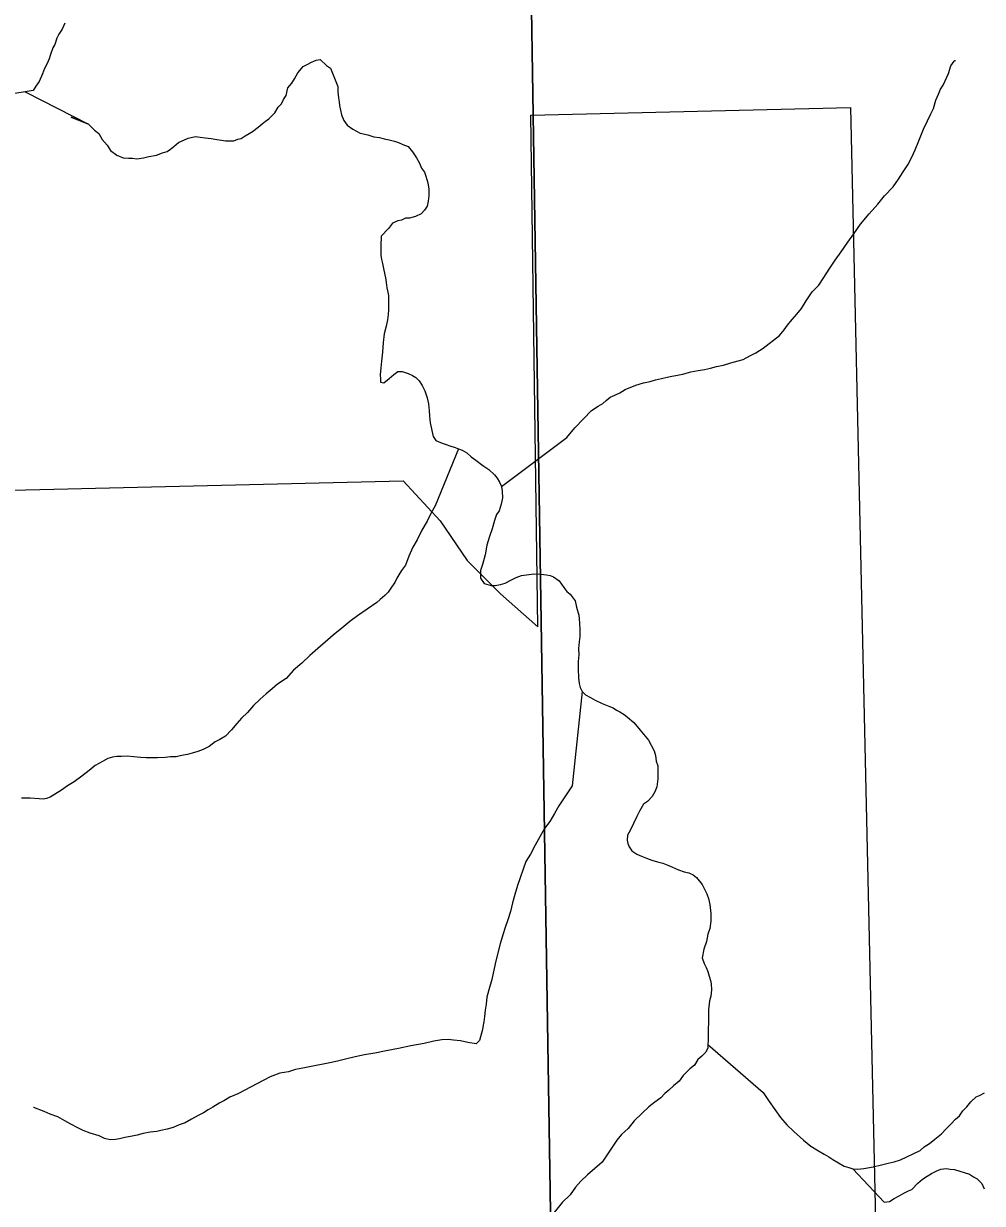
# Model space of a CAD drawing. Extents: x 103424 to 290657, y 38711 to 110967.
# Drawn here: x 214250.4434 to 214250.7107, y 40214.5177 to 40214.8467 of the extents above; entities that cross this region are included whole.
import ezdxf

# ---------------------------------------------------------------- set-up
doc = ezdxf.new("R2010")
doc.units = 0
doc.layers.add('GM_X_Corporation', color=7, linetype='Continuous')
doc.layers.add('GM_X_Minor_River', color=7, linetype='Continuous')

msp = doc.modelspace()

# ---------------------------------------------------------------- linework, layer by layer
at = {"layer": 'GM_X_Corporation'}
for points in [[(214249.54399, 40213.78425), (214249.59497, 40213.78534), (214249.64558, 40213.78648), (214249.67196, 40213.78719), (214249.69835, 40213.78791), (214249.74105, 40213.78906), (214249.76925, 40213.78989), (214250.15944, 40213.79934), (214250.28071, 40213.80417), (214250.59348, 40213.81421), (214250.60357, 40213.81454), (214250.59563, 40214.17445), (214250.59525, 40214.19876), (214250.59475, 40214.23045), (214250.59416, 40214.26814), (214250.58213, 40215.03302), (214250.58214, 40215.03695), (214250.58101, 40215.10125), (214247.88425, 40215.10125)], [(214250.36597, 40214.71483), (214250.54917, 40214.71919), (214250.55952, 40214.70799), (214250.56705, 40214.69694), (214250.57635, 40214.68765), (214250.58677, 40214.67847), (214250.58476, 40214.82113), (214250.67389, 40214.82329), (214250.68345, 40214.39707), (214250.59272, 40214.39529), (214250.59512, 40214.26842)]]:
    msp.add_lwpolyline(points, dxfattribs=at)
msp.add_lwpolyline([(214252.9169, 40215.10125), (214250.58101, 40215.10125), (214250.58214, 40215.03695), (214250.58213, 40215.03302), (214250.59416, 40214.26814), (214250.59475, 40214.23045), (214250.59525, 40214.19876), (214250.59563, 40214.17445), (214250.60357, 40213.81454), (214251.4935, 40213.84402), (214251.49479, 40213.84407), (214251.89403, 40213.85729), (214251.9103, 40213.85774), (214252.15851, 40213.8645), (214252.94541, 40213.88639), (214252.94345, 40213.98349), (214252.94211, 40214.05193), (214252.9379, 40214.25624), (214252.93476, 40214.40518), (214252.93118, 40214.55366), (214252.92091, 40214.97111)], close=True, dxfattribs=at)
at = {"layer": 'GM_X_Minor_River'}
for points in [[(214250.45486, 40214.84681), (214250.45413, 40214.84509), (214250.45321, 40214.84374), (214250.45266, 40214.84259), (214250.45212, 40214.84087), (214250.45157, 40214.83991), (214250.45084, 40214.838), (214250.45048, 40214.83685), (214250.44994, 40214.83551), (214250.4492, 40214.83416), (214250.44866, 40214.83263), (214250.44775, 40214.83053), (214250.44682, 40214.82918), (214250.44608, 40214.82802), (214250.44381, 40214.8276), (214250.44097, 40214.82717)], [(214250.44381, 40214.8276), (214250.46144, 40214.8186), (214250.45666, 40214.82061), (214250.46144, 40214.8186), (214250.46318, 40214.81692), (214250.46434, 40214.81599), (214250.46532, 40214.8143), (214250.46668, 40214.8128), (214250.46765, 40214.8113), (214250.46938, 40214.81), (214250.47111, 40214.80927), (214250.47263, 40214.80911), (214250.47377, 40214.80913), (214250.47491, 40214.80896), (214250.4768, 40214.80918), (214250.47832, 40214.80959), (214250.4804, 40214.81001), (214250.4821, 40214.81061), (214250.48342, 40214.81101), (214250.48436, 40214.8116), (214250.48529, 40214.81237), (214250.4866, 40214.81354), (214250.48924, 40214.81473), (214250.49132, 40214.81514), (214250.49265, 40214.81498), (214250.49398, 40214.81481), (214250.4957, 40214.81465), (214250.49722, 40214.8143), (214250.49855, 40214.81413), (214250.4997, 40214.81396), (214250.50083, 40214.81398), (214250.50197, 40214.814), (214250.50311, 40214.8144), (214250.50405, 40214.81461), (214250.50518, 40214.81539), (214250.50631, 40214.81598), (214250.50724, 40214.81657), (214250.50874, 40214.81774), (214250.50986, 40214.81871), (214250.5108, 40214.81948), (214250.51174, 40214.82007), (214250.51342, 40214.82181), (214250.51434, 40214.82335), (214250.51527, 40214.82432), (214250.51582, 40214.82547), (214250.51656, 40214.82662), (214250.51709, 40214.82872), (214250.51821, 40214.83007), (214250.51895, 40214.83123), (214250.51986, 40214.83295), (214250.52135, 40214.83469), (214250.52248, 40214.83528), (214250.52361, 40214.83587), (214250.52493, 40214.83647), (214250.52606, 40214.83668), (214250.5278, 40214.835), (214250.52895, 40214.83426), (214250.53095, 40214.82916), (214250.53097, 40214.82764), (214250.53119, 40214.82593), (214250.5314, 40214.8248), (214250.53142, 40214.82384), (214250.53204, 40214.82119), (214250.53263, 40214.81968), (214250.53361, 40214.81837), (214250.53515, 40214.81726), (214250.53726, 40214.81615), (214250.53935, 40214.81562), (214250.54107, 40214.81508), (214250.54259, 40214.81492), (214250.54393, 40214.81456), (214250.54527, 40214.81421), (214250.54679, 40214.81385), (214250.54794, 40214.81349), (214250.54909, 40214.81294), (214250.55061, 40214.8124), (214250.55178, 40214.8109), (214250.55295, 40214.80921), (214250.55374, 40214.8077), (214250.55433, 40214.80638), (214250.55511, 40214.80526), (214250.55551, 40214.80412), (214250.55611, 40214.80223), (214250.55633, 40214.80053), (214250.55637, 40214.79862), (214250.55621, 40214.7971), (214250.55585, 40214.79576), (214250.55511, 40214.79461), (214250.55418, 40214.79364), (214250.55267, 40214.79286), (214250.55097, 40214.79244), (214250.54983, 40214.79242), (214250.5487, 40214.79183), (214250.54776, 40214.79163), (214250.54625, 40214.79103), (214250.54514, 40214.78949), (214250.54309, 40214.78736), (214250.54295, 40214.7847), (214250.54297, 40214.78318), (214250.54299, 40214.78204), (214250.5432, 40214.7809)], [(214250.57662, 40214.71762), (214250.59479, 40214.73125), (214250.59702, 40214.73395), (214250.59945, 40214.73647), (214250.60169, 40214.73879), (214250.60356, 40214.73996), (214250.60488, 40214.74075), (214250.60581, 40214.74152), (214250.60694, 40214.74249), (214250.60826, 40214.74309), (214250.60957, 40214.74368), (214250.61107, 40214.74466), (214250.61409, 40214.74585), (214250.61617, 40214.74646), (214250.61806, 40214.74687), (214250.61957, 40214.74728), (214250.62127, 40214.74769), (214250.62279, 40214.7481), (214250.62411, 40214.74831), (214250.62525, 40214.74852), (214250.62619, 40214.74873), (214250.62714, 40214.74894), (214250.62808, 40214.74914), (214250.62941, 40214.74955), (214250.63149, 40214.74996), (214250.63319, 40214.75019), (214250.63489, 40214.7506), (214250.6366, 40214.75101), (214250.63849, 40214.75142), (214250.64056, 40214.75203), (214250.64264, 40214.75264), (214250.64397, 40214.75304), (214250.64585, 40214.75402), (214250.64754, 40214.75481), (214250.64961, 40214.75618), (214250.6541, 40214.75968), (214250.6554, 40214.76123), (214250.65633, 40214.76258), (214250.65763, 40214.76412), (214250.65893, 40214.76566), (214250.66023, 40214.76721), (214250.66152, 40214.76932), (214250.66319, 40214.77182), (214250.66505, 40214.77376), (214250.66653, 40214.77587), (214250.66801, 40214.77818), (214250.66967, 40214.78068), (214250.67134, 40214.78299), (214250.67319, 40214.78569), (214250.67486, 40214.788), (214250.67671, 40214.79069), (214250.67913, 40214.79359), (214250.68155, 40214.79629), (214250.6834, 40214.79861), (214250.68583, 40214.80112), (214250.68731, 40214.80324), (214250.6886, 40214.80535), (214250.6899, 40214.80728), (214250.691, 40214.80939), (214250.69191, 40214.8115), (214250.693, 40214.81399), (214250.69427, 40214.81724), (214250.69537, 40214.81954), (214250.69629, 40214.82146), (214250.69702, 40214.82299), (214250.69774, 40214.82529), (214250.69847, 40214.82701), (214250.69901, 40214.82835), (214250.69975, 40214.82951), (214250.7003, 40214.83066), (214250.70121, 40214.83276), (214250.70193, 40214.83487), (214250.70286, 40214.83622), (214250.70304, 40214.83641), (214250.70323, 40214.83641)], [(214250.5432, 40214.7809), (214250.54341, 40214.77976), (214250.54383, 40214.77787), (214250.54424, 40214.77578), (214250.54446, 40214.77446), (214250.54468, 40214.77294), (214250.54489, 40214.7718), (214250.54509, 40214.77086), (214250.54512, 40214.76953), (214250.54514, 40214.7682), (214250.54516, 40214.76687), (214250.545, 40214.76553), (214250.54484, 40214.76401), (214250.54449, 40214.76229), (214250.54395, 40214.76019), (214250.54362, 40214.75771), (214250.54348, 40214.75505), (214250.54314, 40214.75257), (214250.54299, 40214.75067), (214250.54283, 40214.74876), (214250.54285, 40214.74762), (214250.54287, 40214.74667), (214250.54382, 40214.7465), (214250.54532, 40214.74767), (214250.54663, 40214.74883), (214250.54775, 40214.74961), (214250.54889, 40214.74963), (214250.55061, 40214.74909), (214250.55176, 40214.74854), (214250.55272, 40214.74799), (214250.55369, 40214.74706), (214250.55447, 40214.74574), (214250.55525, 40214.74423), (214250.55586, 40214.74234), (214250.55627, 40214.74064), (214250.55649, 40214.73874), (214250.55652, 40214.73722), (214250.55674, 40214.73532), (214250.55757, 40214.73154), (214250.55835, 40214.73041), (214250.56007, 40214.72968), (214250.56122, 40214.72932), (214250.56217, 40214.72896), (214250.5637, 40214.72841), (214250.56466, 40214.72805), (214250.56561, 40214.72769), (214250.56696, 40214.72695), (214250.56812, 40214.72583), (214250.56946, 40214.72491), (214250.57139, 40214.72342), (214250.57312, 40214.72231), (214250.57466, 40214.72082), (214250.57544, 40214.71988), (214250.57603, 40214.71875), (214250.57662, 40214.71762), (214250.57683, 40214.71629), (214250.57687, 40214.71439), (214250.57652, 40214.71267), (214250.57598, 40214.71076), (214250.57524, 40214.7098), (214250.5747, 40214.70808), (214250.57398, 40214.70578), (214250.57326, 40214.70368), (214250.57255, 40214.7012), (214250.57202, 40214.69853), (214250.57131, 40214.69585), (214250.57077, 40214.69413), (214250.57079, 40214.69299), (214250.57081, 40214.69204), (214250.57179, 40214.69054), (214250.5737, 40214.69), (214250.57484, 40214.69002), (214250.57635, 40214.69024), (214250.57767, 40214.69064), (214250.57918, 40214.69143), (214250.58068, 40214.69222), (214250.58219, 40214.69281), (214250.5856, 40214.69325), (214250.58769, 40214.6931), (214250.58921, 40214.69294), (214250.59017, 40214.69277), (214250.59112, 40214.6924), (214250.59266, 40214.69129), (214250.59403, 40214.68941), (214250.5948, 40214.68829), (214250.59577, 40214.68754), (214250.59713, 40214.68567), (214250.59754, 40214.68396), (214250.59815, 40214.68169), (214250.59838, 40214.6796), (214250.59842, 40214.67751), (214250.59845, 40214.6758), (214250.59828, 40214.67428), (214250.59813, 40214.67238), (214250.59816, 40214.67067), (214250.598, 40214.66876), (214250.59804, 40214.66667), (214250.59808, 40214.6642), (214250.5983, 40214.66268), (214250.59851, 40214.66155), (214250.5991, 40214.66042)], [(214250.56466, 40214.72805), (214250.55811, 40214.71216), (214250.557, 40214.71023), (214250.55591, 40214.70793), (214250.55443, 40214.70544), (214250.55315, 40214.70275), (214250.55186, 40214.70064), (214250.55076, 40214.69815), (214250.54986, 40214.69566), (214250.54875, 40214.69412), (214250.54801, 40214.69296), (214250.54746, 40214.692), (214250.54691, 40214.69085), (214250.54598, 40214.68951), (214250.54506, 40214.68816), (214250.54412, 40214.68719), (214250.54281, 40214.68603), (214250.54188, 40214.68525), (214250.53644, 40214.68154), (214250.53438, 40214.67998), (214250.53213, 40214.67804), (214250.5297, 40214.6761), (214250.52746, 40214.67416), (214250.5254, 40214.67241), (214250.52316, 40214.67047), (214250.52092, 40214.66834), (214250.51867, 40214.6664), (214250.51662, 40214.66408), (214250.51418, 40214.66251), (214250.51269, 40214.66116), (214250.511, 40214.65979), (214250.50932, 40214.65824), (214250.50745, 40214.6565), (214250.50578, 40214.65457), (214250.5041, 40214.65302), (214250.5028, 40214.65147), (214250.50131, 40214.64974), (214250.49963, 40214.648), (214250.49813, 40214.64702), (214250.49681, 40214.64642), (214250.49513, 40214.64506), (214250.49343, 40214.64427), (214250.49192, 40214.64367), (214250.49041, 40214.64327), (214250.48909, 40214.64286), (214250.48795, 40214.64265), (214250.48701, 40214.64245), (214250.48587, 40214.64224), (214250.48435, 40214.64221), (214250.48284, 40214.64199), (214250.48075, 40214.64196), (214250.47904, 40214.64192), (214250.47752, 40214.6419), (214250.476, 40214.64206), (214250.4741, 40214.64222), (214250.47239, 40214.64238), (214250.47068, 40214.64234), (214250.46935, 40214.64232), (214250.46821, 40214.64211), (214250.46689, 40214.64171), (214250.46539, 40214.64092), (214250.46332, 40214.63974), (214250.46164, 40214.63838), (214250.45958, 40214.63682), (214250.45751, 40214.63527), (214250.45564, 40214.63409), (214250.45395, 40214.63292), (214250.45076, 40214.63096), (214250.44981, 40214.63057), (214250.44887, 40214.63036), (214250.44772, 40214.63053), (214250.44525, 40214.63067), (214250.44279, 40214.63063)], [(214250.5991, 40214.66042), (214250.59635, 40214.63413), (214250.59431, 40214.63105), (214250.59265, 40214.62855), (214250.59136, 40214.62644), (214250.59007, 40214.62413), (214250.58858, 40214.62221), (214250.5873, 40214.6199), (214250.58601, 40214.6176), (214250.58472, 40214.6151), (214250.58343, 40214.61299), (214250.58108, 40214.60629), (214250.58037, 40214.60381), (214250.57965, 40214.60151), (214250.57913, 40214.59903), (214250.57841, 40214.59674), (214250.57768, 40214.59464), (214250.57696, 40214.59253), (214250.57625, 40214.59005), (214250.57554, 40214.58718), (214250.57483, 40214.58451), (214250.57396, 40214.58012), (214250.57306, 40214.57725), (214250.57253, 40214.57515), (214250.57237, 40214.57325), (214250.57202, 40214.57153), (214250.57186, 40214.56982), (214250.5717, 40214.56829), (214250.57153, 40214.56734), (214250.57136, 40214.5662), (214250.57046, 40214.56314), (214250.56953, 40214.56217), (214250.56725, 40214.56251), (214250.56515, 40214.56304), (214250.56325, 40214.5632), (214250.56172, 40214.56336), (214250.56002, 40214.56333), (214250.55774, 40214.56291), (214250.5551, 40214.56229), (214250.55131, 40214.56166), (214250.54791, 40214.56084), (214250.5445, 40214.5602), (214250.54128, 40214.55958), (214250.53844, 40214.55914), (214250.5358, 40214.55853), (214250.53315, 40214.55791), (214250.53088, 40214.5573), (214250.5288, 40214.55688), (214250.52691, 40214.55647), (214250.52445, 40214.55604), (214250.52123, 40214.55542), (214250.51915, 40214.555), (214250.51726, 40214.55439), (214250.5148, 40214.55397), (214250.51216, 40214.55297), (214250.50313, 40214.54825), (214250.50087, 40214.54726), (214250.49918, 40214.54628), (214250.49805, 40214.54569), (214250.49617, 40214.54451), (214250.49485, 40214.54373), (214250.49354, 40214.54294), (214250.49203, 40214.54216), (214250.49015, 40214.54117), (214250.48846, 40214.54019), (214250.48676, 40214.53959), (214250.48507, 40214.5388), (214250.48337, 40214.53839), (214250.48167, 40214.53798), (214250.48053, 40214.53777), (214250.47863, 40214.53755), (214250.47674, 40214.53713), (214250.47504, 40214.53672), (214250.47315, 40214.53631), (214250.47163, 40214.53609), (214250.47012, 40214.53568), (214250.46899, 40214.53547), (214250.46747, 40214.53544), (214250.46594, 40214.5358), (214250.46441, 40214.53653), (214250.46193, 40214.53725), (214250.46002, 40214.53797), (214250.45829, 40214.53889), (214250.45657, 40214.53981), (214250.45484, 40214.54073), (214250.45292, 40214.54184), (214250.45082, 40214.54256), (214250.4491, 40214.54329), (214250.44623, 40214.54438), (214250.44611, 40214.5444)], [(214250.5991, 40214.66042), (214250.60007, 40214.65948), (214250.60141, 40214.65875), (214250.60275, 40214.65801), (214250.60467, 40214.65709), (214250.60658, 40214.65637), (214250.60773, 40214.65582), (214250.60869, 40214.65526), (214250.60965, 40214.65471), (214250.6108, 40214.65397), (214250.61176, 40214.65323), (214250.6135, 40214.65174), (214250.61525, 40214.64968), (214250.61622, 40214.64855), (214250.61758, 40214.64687), (214250.61915, 40214.64385), (214250.61955, 40214.64253), (214250.61977, 40214.64101), (214250.62017, 40214.63969), (214250.6202, 40214.63798), (214250.62024, 40214.63608), (214250.6199, 40214.63379), (214250.61935, 40214.63245), (214250.61862, 40214.63111), (214250.61731, 40214.62975), (214250.61619, 40214.62897), (214250.61508, 40214.62705), (214250.61435, 40214.62552), (214250.61343, 40214.6236), (214250.61252, 40214.62168), (214250.61178, 40214.62034), (214250.61162, 40214.61901), (214250.61182, 40214.61806), (214250.61222, 40214.61711), (214250.613, 40214.61599), (214250.61435, 40214.61506), (214250.61569, 40214.61451), (214250.61703, 40214.61397), (214250.61855, 40214.61343), (214250.62008, 40214.61288), (214250.62161, 40214.61253), (214250.62295, 40214.61198), (214250.62429, 40214.61144), (214250.62601, 40214.61071), (214250.62754, 40214.61016), (214250.62887, 40214.60981), (214250.63002, 40214.60926), (214250.63098, 40214.60851), (214250.63254, 40214.60664), (214250.63313, 40214.60551), (214250.63391, 40214.604), (214250.63432, 40214.60268), (214250.63473, 40214.60098), (214250.63496, 40214.59851), (214250.635, 40214.59642), (214250.63466, 40214.59432), (214250.63411, 40214.59279), (214250.63377, 40214.59069), (214250.63305, 40214.58859), (214250.63253, 40214.58611), (214250.63312, 40214.5846), (214250.63371, 40214.58347), (214250.63411, 40214.58234), (214250.63452, 40214.58101), (214250.63492, 40214.57988), (214250.63512, 40214.57893), (214250.63515, 40214.57722), (214250.63499, 40214.57551), (214250.63464, 40214.57417), (214250.6343, 40214.57169), (214250.63432, 40214.57055), (214250.63435, 40214.56903), (214250.63437, 40214.56789), (214250.63421, 40214.56656), (214250.63423, 40214.56504), (214250.63427, 40214.56314), (214250.6341, 40214.56199), (214250.63411, 40214.56104), (214250.63357, 40214.55989), (214250.63245, 40214.55873), (214250.63133, 40214.55776), (214250.6304, 40214.55622), (214250.62909, 40214.55525), (214250.62816, 40214.55428), (214250.62723, 40214.55332), (214250.62612, 40214.55177), (214250.62462, 40214.55042), (214250.62331, 40214.54925), (214250.62219, 40214.54828), (214250.62107, 40214.54712), (214250.61938, 40214.54595), (214250.6177, 40214.54459), (214250.61583, 40214.54285), (214250.61359, 40214.54071), (214250.61192, 40214.53859), (214250.61005, 40214.53685), (214250.60875, 40214.5353), (214250.60468, 40214.52915), (214250.60263, 40214.5274), (214250.60057, 40214.52565), (214250.5987, 40214.52391)], [(214250.6341, 40214.56199), (214250.64953, 40214.54858), (214250.65128, 40214.54614), (214250.65284, 40214.54389), (214250.6544, 40214.54163), (214250.65615, 40214.53957), (214250.65808, 40214.53771), (214250.66078, 40214.53528), (214250.6629, 40214.53361), (214250.66501, 40214.53232), (214250.66655, 40214.53139), (214250.66789, 40214.53066), (214250.66904, 40214.52992), (214250.67058, 40214.52899), (214250.67211, 40214.52807), (214250.67345, 40214.52771), (214250.6746, 40214.52735), (214250.67593, 40214.52719), (214250.67763, 40214.52741), (214250.68028, 40214.52784), (214250.68255, 40214.52845), (214250.68444, 40214.52886), (214250.68614, 40214.52927), (214250.68784, 40214.52987), (214250.6933, 40214.53244), (214250.69443, 40214.53341), (214250.69593, 40214.53439), (214250.69743, 40214.53556), (214250.6993, 40214.53711), (214250.7006, 40214.53846), (214250.70191, 40214.53982), (214250.70321, 40214.54117), (214250.70433, 40214.54214), (214250.70526, 40214.54349), (214250.70638, 40214.54465), (214250.70749, 40214.546), (214250.70899, 40214.54736), (214250.70993, 40214.54776), (214250.71124, 40214.54854)], [(214250.6746, 40214.52735), (214250.68331, 40214.518), (214250.68482, 40214.51822), (214250.68614, 40214.51901), (214250.68745, 40214.51979), (214250.68877, 40214.52057), (214250.69009, 40214.52117), (214250.69103, 40214.52156), (214250.69271, 40214.5233), (214250.69402, 40214.52447), (214250.69533, 40214.52525), (214250.69646, 40214.52603), (214250.69778, 40214.52663), (214250.69909, 40214.52722), (214250.70061, 40214.52744), (214250.70175, 40214.52727), (214250.70289, 40214.5271), (214250.70709, 40214.52584), (214250.70825, 40214.5251), (214250.70921, 40214.52455), (214250.71056, 40214.52324), (214250.71116, 40214.52173)], [(214250.5987, 40214.52391), (214250.59721, 40214.52217), (214250.59573, 40214.52005), (214250.59349, 40214.51792), (214250.59163, 40214.51561), (214250.58977, 40214.51348), (214250.5881, 40214.51174), (214250.58698, 40214.51039), (214250.58586, 40214.50904), (214250.58457, 40214.50731), (214250.58326, 40214.50595), (214250.58233, 40214.5048), (214250.58122, 40214.50345), (214250.58012, 40214.50133), (214250.57827, 40214.49845), (214250.57735, 40214.49691), (214250.57662, 40214.49538), (214250.57552, 40214.49308), (214250.57441, 40214.49135), (214250.57348, 40214.49019), (214250.57293, 40214.48923), (214250.57181, 40214.48807)]]:
    msp.add_lwpolyline(points, dxfattribs=at)

doc.saveas('drawing.dxf')
